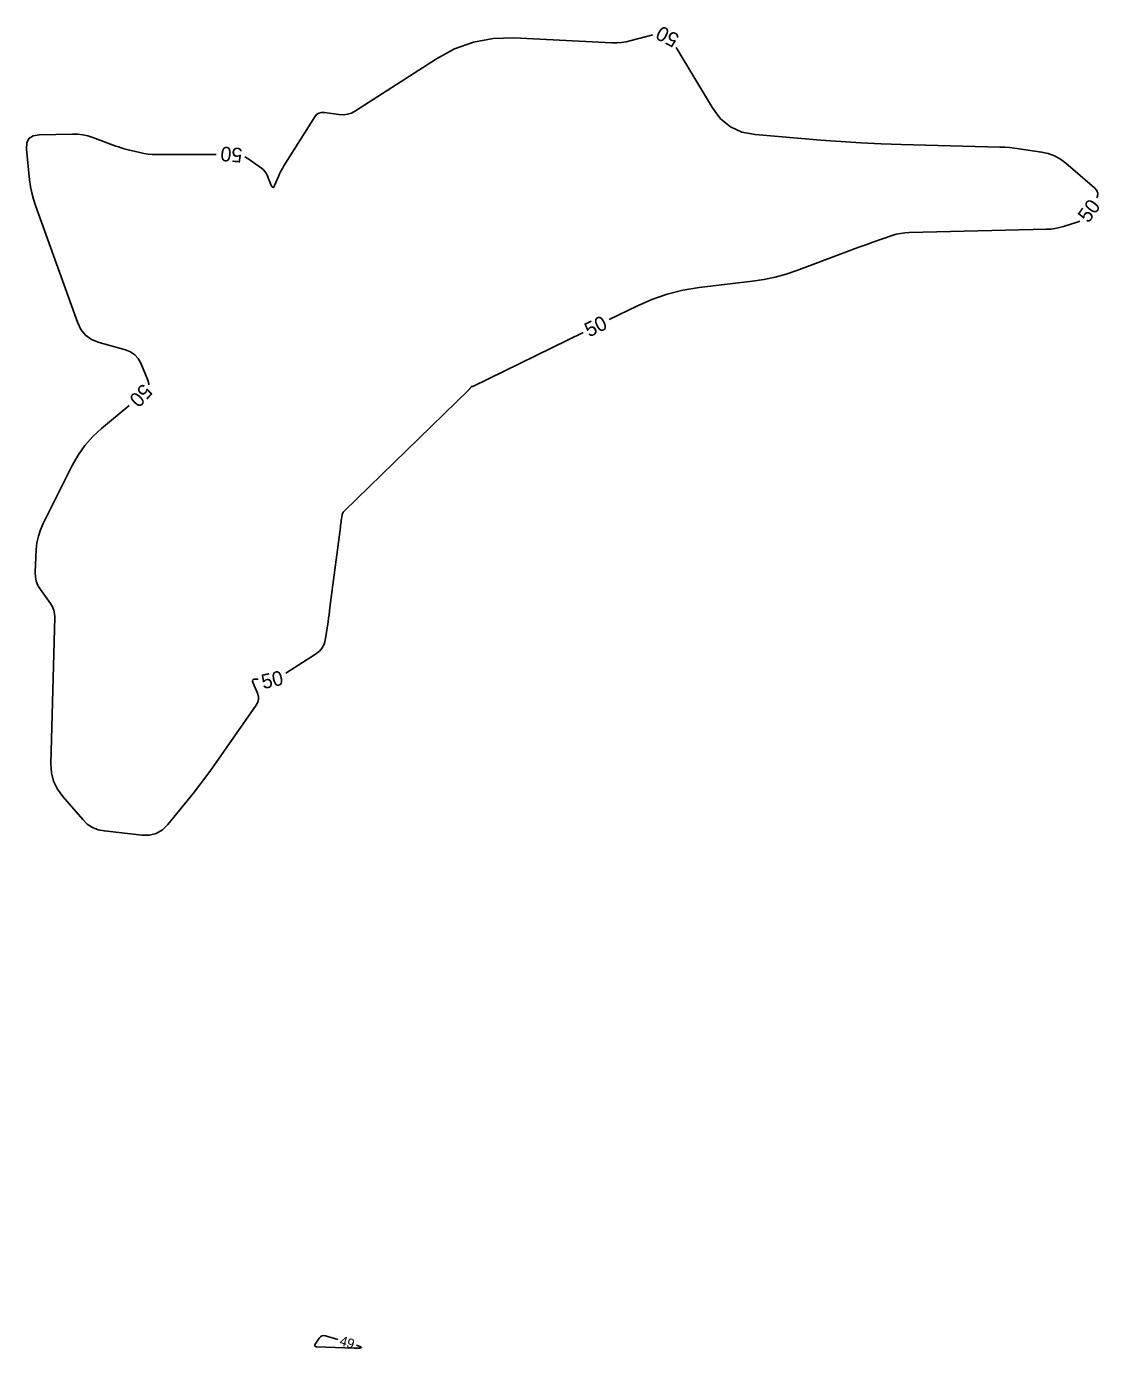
# Model space of a CAD drawing. Extents: x 2384780 to 2405861, y 547869 to 573706.
# Drawn here: x 2394788.4 to 2395009.1, y 552122.2 to 552394.3 of the extents above; entities that cross this region are included whole.
import ezdxf

# ---------------------------------------------------------------- set-up
doc = ezdxf.new("R2010")
doc.units = 0
doc.layers.add('Old_Level_60', color=7, linetype='Continuous')
doc.layers.add('Old_Level_61', color=7, linetype='Continuous')

msp = doc.modelspace()

# ---------------------------------------------------------------- linework, layer by layer
at = {"layer": 'Old_Level_60'}
for points in [[(2394852.4215, 552124.074), (2394849.901, 552124.8315), (2394849.5, 552124.89675), (2394849.1445, 552124.837), (2394848.83475, 552124.65275), (2394848.571, 552124.3435), (2394847.7835, 552123.13), (2394847.67475, 552122.901), (2394847.6855, 552122.73375), (2394847.81575, 552122.6285), (2394848.06575, 552122.58525)], [(2394848.06575, 552122.58525), (2394855.75075, 552122.27825), (2394856.90325, 552122.27975), (2394857.30825, 552122.4065), (2394856.9665, 552122.6585), (2394856.24725, 552122.9075)]]:
    msp.add_lwpolyline(points, dxfattribs=at)
at = {"layer": 'Old_Level_61'}
for points in [[(2394917.18125, 552392.51725), (2394912.7215, 552391.3345), (2394911.75025, 552391.116), (2394910.77075, 552390.97375), (2394909.7835, 552390.9075), (2394908.788, 552390.9175), (2394888.635, 552391.887), (2394884.402, 552391.776), (2394880.34025, 552391.02725), (2394876.45, 552389.64075), (2394872.73075, 552387.61675), (2394856.05975, 552376.867), (2394855.26, 552376.4425), (2394854.426, 552376.17775), (2394853.557, 552376.07275), (2394852.6535, 552376.12725), (2394849.64525, 552376.56675), (2394849.038, 552376.58), (2394848.505, 552376.432), (2394848.047, 552376.1225), (2394847.66325, 552375.6515), (2394841.33425, 552365.56925), (2394841.01625, 552365.0395), (2394840.72, 552364.49825), (2394840.44575, 552363.9455), (2394840.19325, 552363.3815), (2394839.404, 552361.5205), (2394839.23575, 552361.22175), (2394839.0695, 552361.123), (2394838.90475, 552361.2245), (2394838.742, 552361.52625), (2394837.894, 552363.63075), (2394837.68525, 552364.06), (2394837.4225, 552364.4465), (2394837.10525, 552364.78975), (2394836.73425, 552365.09025), (2394833.91375, 552367.065), (2394833.32725, 552367.41475)], [(2395008.55225, 552359.00575), (2395008.6905, 552359.305), (2395008.734, 552359.93775), (2395008.51075, 552360.53125), (2395008.0205, 552361.08575), (2395002.166, 552366.108), (2395001.042, 552366.94775), (2394999.83625, 552367.60925), (2394998.5485, 552368.0925), (2394997.179, 552368.39725), (2394992.57125, 552369.10175), (2394991.5825, 552369.23675), (2394990.591, 552369.3405), (2394989.5965, 552369.413), (2394988.5995, 552369.45375), (2394968.29675, 552369.9645), (2394964.15225, 552370.09925), (2394960.01075, 552370.2955), (2394955.87275, 552370.553), (2394951.73825, 552370.87175), (2394938.23725, 552372.01325), (2394935.519, 552372.5385), (2394933.151, 552373.625), (2394931.13275, 552375.273), (2394929.4645, 552377.48225), (2394921.9815, 552389.959)], [(2394827.404, 552367.90875), (2394815.06525, 552367.9025), (2394814.2185, 552367.92725), (2394813.37775, 552368.00225), (2394812.543, 552368.1275), (2394811.71425, 552368.30325), (2394809.017, 552368.959), (2394808.4415, 552369.10775), (2394807.871, 552369.273), (2394807.3055, 552369.45425), (2394806.745, 552369.65225), (2394802.0235, 552371.395), (2394801.0035, 552371.71925), (2394799.96675, 552371.94525), (2394798.9135, 552372.073), (2394797.8435, 552372.1025), (2394791.00675, 552371.97675), (2394789.74375, 552371.77125), (2394788.88475, 552371.20775), (2394788.42975, 552370.28675), (2394788.3785, 552369.00825), (2394789.03075, 552362.7025), (2394789.21025, 552361.36025), (2394789.4695, 552360.03625), (2394789.80825, 552358.73025), (2394790.22675, 552357.44225), (2394798.8435, 552333.393), (2394799.55575, 552331.92325), (2394800.5365, 552330.7415), (2394801.785, 552329.848), (2394803.302, 552329.24225), (2394808.779, 552327.711), (2394809.80925, 552327.30525), (2394810.67225, 552326.71025), (2394811.368, 552325.92625), (2394811.8965, 552324.95325), (2394813.35, 552321.46625), (2394813.54475, 552320.74775), (2394813.53125, 552320.51975)], [(2394908.25225, 552333.94825), (2394913.91575, 552336.7265), (2394916.99675, 552338.08175), (2394920.1585, 552339.16425), (2394923.401, 552339.9735), (2394926.72375, 552340.51025), (2394937.7105, 552341.81725), (2394940.048, 552342.16675), (2394942.3515, 552342.65475), (2394944.62125, 552343.28175), (2394946.85725, 552344.04725), (2394957.5875, 552348.08425), (2394958.79725, 552348.53475), (2394960.00975, 552348.9775), (2394961.225, 552349.4125), (2394962.44325, 552349.83975), (2394966.42725, 552351.22225), (2394967.28725, 552351.484), (2394968.1595, 552351.67725), (2394969.04425, 552351.8015), (2394969.9415, 552351.85725), (2394998.225, 552352.52275), (2394999.10725, 552352.5745), (2394999.97925, 552352.68875), (2395000.8405, 552352.865), (2395001.6915, 552353.1035), (2395004.4545, 552353.984), (2395005.0145, 552354.2145), (2395005.034, 552354.22675)], [(2394841.6935, 552261.21375), (2394847.8245, 552265.1065), (2394848.62425, 552265.733), (2394849.2385, 552266.47925), (2394849.66775, 552267.3455), (2394849.91175, 552268.3315), (2394850.40625, 552271.7485), (2394850.511, 552272.48075), (2394850.61275, 552273.21375), (2394850.7115, 552273.94675), (2394850.80775, 552274.68025), (2394852.948, 552291.25525), (2394852.992, 552291.59125), (2394853.03725, 552291.92675), (2394853.084, 552292.2625), (2394853.132, 552292.59775), (2394853.29075, 552293.693), (2394853.34175, 552293.919), (2394853.42675, 552294.12775), (2394853.54575, 552294.31925), (2394853.69875, 552294.4935), (2394879.38775, 552319.51925), (2394879.44225, 552319.57475), (2394879.49425, 552319.633), (2394879.54325, 552319.6935), (2394879.5895, 552319.75625), (2394879.75, 552319.98525), (2394879.77525, 552320.0195), (2394879.80175, 552320.0525), (2394879.82975, 552320.0845), (2394879.85925, 552320.11525), (2394879.95925, 552320.215), (2394879.98025, 552320.23125), (2394880.00275, 552320.23925), (2394880.0265, 552320.23925), (2394880.052, 552320.231), (2394880.13675, 552320.19075), (2394880.155, 552320.18425), (2394880.173, 552320.18225), (2394880.19125, 552320.1845), (2394880.20925, 552320.19125), (2394902.8655, 552331.30575)], [(2394809.5275, 552316.27925), (2394803.81825, 552311.5365), (2394802.009, 552309.8715), (2394800.3995, 552308.048), (2394798.99, 552306.06575), (2394797.78025, 552303.92525), (2394791.815, 552291.995), (2394791.25075, 552290.7065), (2394790.8275, 552289.38075), (2394790.54575, 552288.01825), (2394790.405, 552286.6185), (2394790.17625, 552281.9855), (2394790.2065, 552281.0165), (2394790.395, 552280.0945), (2394790.742, 552279.21975), (2394791.2475, 552278.39225), (2394793.35325, 552275.49675), (2394793.74575, 552274.858), (2394794.02, 552274.1825), (2394794.1765, 552273.4705), (2394794.215, 552272.722)], [(2394794.215, 552272.722), (2394793.411, 552242.5685), (2394793.524, 552240.70175), (2394793.96525, 552238.9525), (2394794.73525, 552237.32125), (2394795.83375, 552235.80775), (2394799.9585, 552231.0555), (2394800.8995, 552230.14525), (2394801.95425, 552229.45175), (2394803.123, 552228.97425), (2394804.40575, 552228.7135), (2394812.084, 552227.83875), (2394813.65375, 552227.83575), (2394815.07225, 552228.2015), (2394816.33975, 552228.93625), (2394817.456, 552230.04), (2394822.63825, 552236.45325), (2394823.7365, 552237.83675), (2394824.81025, 552239.23875), (2394825.8595, 552240.659), (2394826.88425, 552242.09775), (2394835.64825, 552254.6285), (2394835.963, 552255.20775), (2394836.10875, 552255.80425), (2394836.08525, 552256.4175), (2394835.893, 552257.04825), (2394834.98875, 552259.136), (2394834.88, 552259.524), (2394834.9415, 552259.793), (2394835.173, 552259.943), (2394835.57475, 552259.97425), (2394836.04775, 552259.947)]]:
    msp.add_lwpolyline(points, dxfattribs=at)

# ---------------------------------------------------------------- texts
at = {"layer": 'Old_Level_60'}
msp.add_text('49', height=2, rotation=343.0409361, dxfattribs=at).set_placement((2394852.62925, 552122.97375))
at = {"layer": 'Old_Level_61'}
for rotation, p in [(151.9460833, (2394922.86075, 552392.42725)), (175.2319667, (2394832.88275, 552369.20875)), (53.64015, (2395006.789, 552353.66225)), (26.1311139, (2394904.099, 552330.24)), (226.6453556, (2394812.36625, 552320.94325)), (12.6471417, (2394837.06425, 552257.88875))]:
    msp.add_text('50', height=3, rotation=rotation, dxfattribs=at).set_placement(p)

doc.saveas('drawing.dxf')
